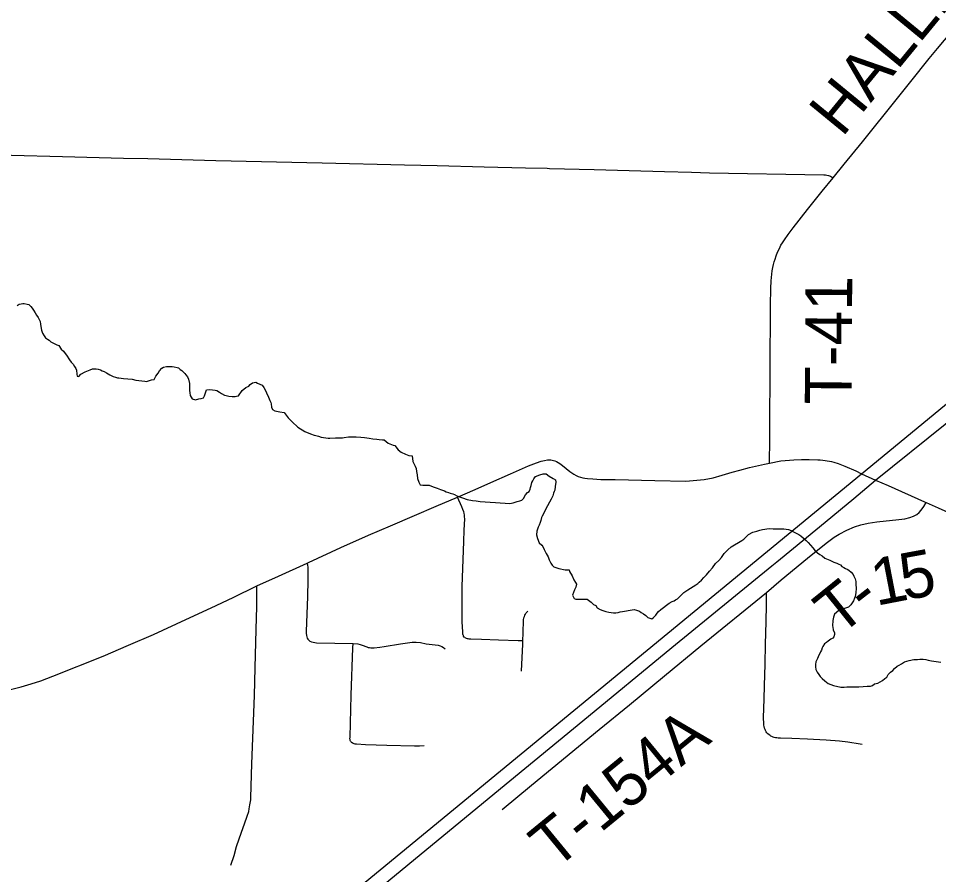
# Model space of a CAD drawing. Extents: x 2.1 to 73.9, y 4 to 26.
# Drawn here: x 47.83 to 48.39, y 22.872 to 23.393 of the extents above; entities that cross this region are included whole.
import ezdxf

# ---------------------------------------------------------------- set-up
doc = ezdxf.new("R2010")
doc.units = 0
for name, color, linetype in [('GM_X_Minor_River', 7, 'Continuous'), ('GM_X_Township_Road', 7, 'Continuous'), ('GM_X_Township_Road_Text', 7, 'Continuous'), ('GM_X_US_Route', 7, 'Continuous')]:
    doc.layers.add(name, color=color, linetype=linetype)

msp = doc.modelspace()

# ---------------------------------------------------------------- linework, layer by layer
at = {"layer": 'GM_X_Minor_River'}
for points in [[(47.82938, 23.21846), (47.83073, 23.21919), (47.83188, 23.21954), (47.83283, 23.21971), (47.83378, 23.21968), (47.83548, 23.21926), (47.83643, 23.21905), (47.83773, 23.21787), (47.83846, 23.21691), (47.83938, 23.21555), (47.84029, 23.21401), (47.8412, 23.21247), (47.84211, 23.21112), (47.84303, 23.20957), (47.84338, 23.20862), (47.84372, 23.20709), (47.84388, 23.20576), (47.8442, 23.20347), (47.84491, 23.20155), (47.84582, 23.20001), (47.84674, 23.19885), (47.84786, 23.19787), (47.84879, 23.19728), (47.84991, 23.1963), (47.8516, 23.1955), (47.85347, 23.1945), (47.85479, 23.19409), (47.85626, 23.19196), (47.85755, 23.1906), (47.85866, 23.18924), (47.85939, 23.18827), (47.86122, 23.18538), (47.86233, 23.18402), (47.86343, 23.18266), (47.86435, 23.18131), (47.86508, 23.18015), (47.86543, 23.179), (47.86575, 23.17672), (47.86591, 23.17538), (47.86685, 23.17517), (47.86822, 23.17666), (47.87072, 23.17811), (47.87283, 23.17882), (47.87379, 23.17936), (47.87533, 23.17989), (47.87742, 23.17984), (47.87874, 23.17962), (47.88006, 23.1792), (47.88119, 23.17879), (47.88231, 23.1782), (47.88381, 23.1774), (47.88587, 23.17621), (47.88774, 23.17521), (47.88925, 23.17479), (47.89038, 23.17438), (47.89133, 23.17436), (47.89417, 23.1741), (47.89664, 23.17385), (47.89929, 23.17359), (47.90155, 23.17296), (47.90345, 23.17272), (47.90705, 23.17244), (47.90799, 23.17223), (47.91106, 23.17329), (47.91277, 23.17344), (47.91377, 23.1755), (47.91515, 23.17736), (47.91594, 23.17867), (47.9175, 23.18034), (47.91847, 23.18089), (47.92019, 23.18141), (47.92114, 23.18139), (47.92228, 23.18136), (47.9236, 23.18133), (47.92493, 23.18111), (47.92663, 23.18068), (47.92757, 23.18047), (47.9285, 23.1795), (47.92962, 23.1789), (47.93055, 23.17792), (47.93148, 23.17714), (47.93202, 23.17618), (47.93294, 23.17502), (47.93367, 23.17367), (47.93417, 23.171), (47.93432, 23.16928), (47.93429, 23.16834), (47.93425, 23.16663), (47.93441, 23.16529), (47.93456, 23.16377), (47.93584, 23.16165), (47.93791, 23.16103), (47.93983, 23.16174), (47.94135, 23.16189), (47.94269, 23.16224), (47.94329, 23.16355), (47.94411, 23.166), (47.94452, 23.16713)], [(47.94452, 23.16713), (47.94623, 23.16727), (47.94813, 23.16722), (47.94983, 23.16699), (47.95078, 23.16678), (47.95246, 23.16579), (47.95377, 23.1648), (47.95545, 23.16381), (47.95659, 23.16359), (47.9581, 23.16318), (47.96018, 23.16312), (47.96189, 23.16308), (47.96285, 23.16324), (47.96399, 23.16341), (47.96616, 23.16677), (47.96849, 23.16861), (47.97022, 23.16932), (47.97119, 23.17044), (47.97255, 23.17135), (47.97446, 23.17187), (47.97558, 23.17109), (47.97708, 23.17048), (47.9784, 23.16988), (47.9795, 23.16852), (47.98023, 23.16717), (47.98113, 23.16525), (47.98221, 23.16275), (47.9831, 23.16064), (47.98364, 23.15949), (47.98381, 23.15854), (47.98414, 23.15663), (47.98467, 23.1551), (47.98617, 23.1543), (47.9892, 23.15384), (47.99185, 23.15339), (47.99294, 23.15166), (47.99423, 23.15011), (47.99516, 23.14913), (47.99664, 23.14758), (48.00017, 23.14445), (48.00428, 23.14188), (48.00785, 23.14027), (48.00993, 23.13964), (48.01106, 23.13943), (48.01257, 23.13901), (48.01426, 23.13839), (48.01861, 23.13772), (48.01956, 23.13769), (48.02299, 23.13798), (48.02603, 23.13791), (48.02735, 23.13787), (48.02831, 23.13804), (48.03098, 23.13854), (48.03554, 23.13862), (48.03838, 23.13835), (48.04066, 23.13811), (48.04349, 23.13766), (48.04577, 23.13741), (48.04804, 23.13716), (48.04955, 23.13693), (48.05164, 23.13669), (48.05258, 23.13666), (48.05501, 23.1347), (48.05801, 23.13349), (48.05915, 23.13327), (48.06117, 23.13056), (48.06303, 23.12918), (48.06547, 23.12798), (48.06754, 23.12717), (48.06962, 23.12693), (48.07011, 23.1235), (48.07137, 23.12062), (48.07209, 23.11927), (48.07223, 23.11737), (48.07257, 23.11546), (48.07289, 23.11317), (48.07359, 23.11088), (48.0745, 23.10934), (48.07601, 23.10911), (48.07829, 23.10905), (48.08001, 23.1092), (48.08245, 23.10818), (48.0849, 23.10736), (48.08678, 23.10656), (48.0881, 23.10614), (48.08923, 23.10573), (48.09035, 23.10514), (48.09167, 23.10472), (48.0928, 23.10431), (48.09431, 23.1039), (48.09544, 23.10349), (48.09675, 23.1027), (48.09844, 23.10208), (48.10032, 23.10147), (48.10315, 23.10045), (48.10636, 23.09979), (48.10863, 23.09955), (48.1109, 23.09911), (48.11394, 23.09903), (48.11697, 23.09877), (48.12038, 23.09849)], [(48.12038, 23.09849), (48.12892, 23.09808), (48.13006, 23.09824), (48.13102, 23.09841), (48.13235, 23.09876), (48.1335, 23.09911), (48.13504, 23.09964), (48.13637, 23.09998), (48.13735, 23.1011), (48.13854, 23.10316), (48.13972, 23.10465), (48.14068, 23.10519), (48.14129, 23.1067), (48.1415, 23.10764), (48.14192, 23.10896), (48.14234, 23.11066), (48.14294, 23.11178), (48.14354, 23.11309), (48.14471, 23.11439), (48.14721, 23.11547), (48.14931, 23.11599), (48.15102, 23.11594), (48.15288, 23.11457), (48.15532, 23.11318), (48.15682, 23.11238), (48.15697, 23.11086), (48.15653, 23.1084), (48.15628, 23.10613), (48.15588, 23.10519), (48.15566, 23.10424), (48.15506, 23.10274), (48.15424, 23.10067), (48.15087, 23.09468), (48.14986, 23.09243), (48.14867, 23.09037), (48.14826, 23.08943), (48.14784, 23.08754), (48.14743, 23.08641), (48.14682, 23.08472), (48.14622, 23.08359), (48.14581, 23.08227), (48.1454, 23.08114), (48.14515, 23.07887), (48.14586, 23.07677), (48.14693, 23.07408), (48.14842, 23.07271), (48.14915, 23.07174), (48.14987, 23.07002), (48.15113, 23.06752), (48.15223, 23.06559), (48.15294, 23.06367), (48.15384, 23.06175), (48.15475, 23.0604), (48.15568, 23.05943), (48.15888, 23.05839), (48.16266, 23.05773), (48.16513, 23.05767), (48.16529, 23.05652), (48.16694, 23.05401), (48.16802, 23.05152), (48.16893, 23.04998), (48.16947, 23.04901), (48.16905, 23.04712), (48.16824, 23.04543), (48.16763, 23.04374), (48.16702, 23.04224), (48.16811, 23.04012), (48.16905, 23.03972), (48.17057, 23.03987), (48.1719, 23.03984), (48.17456, 23.03977), (48.17608, 23.03973), (48.1785, 23.03796), (48.1798, 23.0366), (48.1813, 23.03599), (48.18221, 23.03445), (48.1839, 23.03345), (48.18559, 23.03284), (48.18729, 23.03223), (48.18917, 23.0318), (48.19202, 23.03154), (48.19353, 23.0315), (48.19487, 23.03166), (48.19602, 23.03201), (48.19755, 23.03235), (48.20346, 23.03334), (48.2046, 23.0335), (48.20611, 23.03308), (48.2078, 23.03247), (48.20892, 23.03168), (48.21023, 23.03089), (48.21173, 23.0299), (48.21284, 23.02873), (48.21529, 23.02791), (48.21625, 23.02846), (48.21781, 23.03013), (48.2186, 23.03125), (48.21939, 23.03237), (48.22074, 23.03347), (48.22249, 23.03476), (48.22423, 23.03604)], [(48.22423, 23.03604), (48.22597, 23.03733), (48.22771, 23.03842), (48.22885, 23.03877), (48.22982, 23.03932), (48.23098, 23.04005), (48.23195, 23.04097), (48.23332, 23.04246), (48.23487, 23.04375), (48.23719, 23.0454), (48.23892, 23.04649), (48.24047, 23.04759), (48.2422, 23.0485), (48.24336, 23.04923), (48.24414, 23.05016), (48.2455, 23.05126), (48.24706, 23.05293), (48.24862, 23.0546), (48.25039, 23.05684), (48.25234, 23.05888), (48.25411, 23.06149), (48.25606, 23.06334), (48.25763, 23.0652), (48.2594, 23.06762), (48.26154, 23.06985), (48.26368, 23.07169), (48.27004, 23.07552), (48.2712, 23.07625), (48.27217, 23.07718), (48.27412, 23.07903), (48.27681, 23.08048), (48.2793, 23.08117), (48.28102, 23.0817), (48.28274, 23.08222), (48.28408, 23.08238), (48.28522, 23.08254), (48.28693, 23.08269), (48.28921, 23.08263), (48.29111, 23.08258), (48.29301, 23.08253), (48.29434, 23.0825), (48.29567, 23.08266), (48.29699, 23.08243), (48.29851, 23.0822), (48.30001, 23.0816), (48.30151, 23.0808), (48.3032, 23.08), (48.3047, 23.0792), (48.30601, 23.07841), (48.30768, 23.07685), (48.30917, 23.07548), (48.31047, 23.07431), (48.31175, 23.07256), (48.31323, 23.07101), (48.31471, 23.06926), (48.316, 23.0679), (48.3175, 23.06691), (48.319, 23.06611), (48.32048, 23.06475), (48.32368, 23.06353), (48.32612, 23.06233), (48.32781, 23.06171), (48.32913, 23.06111), (48.33007, 23.06071), (48.33099, 23.05973), (48.33212, 23.05914), (48.33305, 23.05854), (48.33418, 23.05794), (48.33511, 23.05735), (48.3366, 23.05617), (48.33771, 23.05482), (48.33825, 23.05385), (48.33897, 23.05213), (48.33931, 23.0506), (48.33945, 23.0487), (48.33959, 23.04641), (48.33932, 23.04357), (48.33908, 23.04149), (48.33867, 23.04036), (48.33806, 23.03867), (48.33629, 23.03624), (48.33493, 23.03495), (48.33244, 23.03406), (48.33052, 23.03335), (48.32899, 23.03282), (48.32646, 23.0306), (48.32585, 23.02891), (48.32542, 23.02683), (48.32515, 23.02361), (48.32532, 23.02266), (48.32566, 23.02113), (48.32637, 23.01921), (48.32653, 23.01826), (48.32612, 23.01694), (48.32534, 23.01601), (48.32419, 23.01547), (48.32263, 23.01418), (48.32148, 23.01345), (48.32031, 23.01253), (48.31933, 23.01103), (48.31892, 23.0101)], [(48.31892, 23.0101), (48.31851, 23.00878), (48.31791, 23.00765), (48.31651, 23.00465), (48.3161, 23.00371), (48.3151, 23.00165), (48.31487, 22.99994), (48.31484, 22.99862), (48.31517, 22.9969), (48.31589, 22.99536), (48.31681, 22.99401), (48.31773, 22.99266), (48.31903, 22.99148), (48.32051, 22.99012), (48.32256, 22.98854), (48.32576, 22.98732), (48.33029, 22.98626), (48.33238, 22.98621), (48.3339, 22.98636), (48.33524, 22.98652), (48.33675, 22.98648), (48.33884, 22.98642), (48.34132, 22.98655), (48.34379, 22.98668), (48.34626, 22.9868), (48.34835, 22.98694), (48.3495, 22.98729), (48.35085, 22.98821), (48.35276, 22.98873), (48.3543, 22.98945), (48.35565, 22.99037), (48.35701, 22.99147), (48.35817, 22.99239), (48.35897, 22.99389), (48.36053, 22.99537), (48.36189, 22.99647), (48.36286, 22.99759), (48.36461, 22.99906), (48.36576, 22.99961), (48.36712, 23.00052), (48.36904, 23.00161), (48.37191, 23.00249), (48.37477, 23.00298), (48.37687, 23.00312), (48.37839, 23.00327), (48.38029, 23.00323), (48.38199, 23.00299), (48.38332, 23.00277), (48.38539, 23.00234), (48.39107, 23.00143)]]:
    msp.add_lwpolyline(points, dxfattribs=at)
at = {"layer": 'GM_X_Township_Road'}
for points in [[(48.32561, 23.29612), (48.33228, 23.30432), (48.3434, 23.31809), (48.36466, 23.34448), (48.37279, 23.35468), (48.38409, 23.36872), (48.38901, 23.37473), (48.39758, 23.38497)], [(47.6652, 23.31356), (47.67283, 23.31343), (47.69148, 23.31321), (47.72038, 23.3125), (47.75517, 23.31148), (47.79681, 23.31061), (47.82601, 23.30992), (47.85708, 23.30916), (47.89405, 23.30811), (47.90896, 23.30777), (47.95029, 23.30664), (48.01492, 23.30515), (48.06495, 23.30394), (48.08484, 23.30361), (48.11342, 23.30283), (48.13859, 23.30224), (48.15174, 23.30191)], [(48.15174, 23.30191), (48.1532, 23.30187), (48.18023, 23.30116), (48.20166, 23.30048), (48.2231, 23.2999)], [(48.2231, 23.2999), (48.23955, 23.29946), (48.25043, 23.2992), (48.32002, 23.29795), (48.32088, 23.29789), (48.32185, 23.29779), (48.32276, 23.29759), (48.32402, 23.29706), (48.32461, 23.29675), (48.32561, 23.29612)], [(48.28703, 23.13378), (48.28716, 23.14559), (48.28722, 23.17885), (48.28754, 23.21862), (48.28771, 23.22887), (48.28797, 23.2335), (48.28831, 23.23752), (48.2886, 23.23954), (48.28897, 23.24155), (48.28938, 23.24336), (48.28979, 23.2449), (48.29028, 23.24671), (48.29098, 23.24873), (48.29184, 23.25091), (48.29291, 23.25319), (48.29381, 23.25504), (48.29471, 23.25649), (48.29597, 23.25835), (48.29823, 23.26166), (48.30121, 23.26562), (48.31009, 23.27681), (48.319, 23.28799), (48.32561, 23.29612)], [(48.28697, 23.12248), (48.287, 23.1257), (48.28703, 23.13378)], [(48.09711, 23.10184), (48.10786, 23.10659), (48.11754, 23.11082), (48.12951, 23.11606), (48.14029, 23.12085), (48.1452, 23.12279), (48.14811, 23.12376), (48.15019, 23.12422), (48.15187, 23.12446), (48.15287, 23.1245), (48.15384, 23.12446), (48.15469, 23.12435), (48.15558, 23.12417), (48.15643, 23.12391), (48.15736, 23.1235), (48.15836, 23.12298), (48.15933, 23.12232), (48.16103, 23.12105), (48.16559, 23.1174), (48.16792, 23.11573), (48.16933, 23.11499), (48.17059, 23.11443), (48.17197, 23.11395), (48.17334, 23.11362), (48.17452, 23.1134), (48.17619, 23.11318), (48.17957, 23.11291), (48.18425, 23.11263), (48.19297, 23.11253), (48.2172, 23.11199), (48.23598, 23.11163), (48.24724, 23.1126), (48.25268, 23.11359), (48.25821, 23.11527), (48.26414, 23.11714), (48.26878, 23.11823), (48.27482, 23.11991), (48.28381, 23.12181), (48.28697, 23.12248)], [(48.28697, 23.12248), (48.29379, 23.12386), (48.3017, 23.12456), (48.30644, 23.12476), (48.31108, 23.12466), (48.31638, 23.12453), (48.31778, 23.12445), (48.31934, 23.12433), (48.32068, 23.12418), (48.32197, 23.124), (48.32341, 23.12374), (48.32469, 23.12347), (48.32609, 23.12309), (48.32873, 23.12224), (48.33276, 23.12063), (48.33932, 23.11779), (48.34281, 23.11612), (48.35127, 23.11208), (48.35516, 23.11048)], [(48.35516, 23.11048), (48.35905, 23.10889), (48.38106, 23.09902), (48.3822, 23.09851)], [(48.00569, 23.06163), (48.00653, 23.06204), (48.02625, 23.07122), (48.04303, 23.07863), (48.05646, 23.0844), (48.07105, 23.09061), (48.08418, 23.09627), (48.09711, 23.10184)], [(48.10157, 23.01645), (48.10129, 23.01669), (48.10092, 23.01729), (48.10077, 23.01764), (48.10064, 23.01798), (48.10052, 23.01841), (48.10042, 23.01901), (48.10035, 23.01983), (48.09996, 23.02609), (48.10006, 23.04758), (48.10105, 23.07494), (48.10133, 23.08177), (48.10158, 23.08859), (48.10153, 23.08991), (48.1014, 23.09096), (48.10124, 23.09203), (48.101, 23.09298), (48.10045, 23.09432), (48.09982, 23.09589), (48.09711, 23.10184)], [(48.285, 23.04391), (48.29398, 23.05145), (48.3101, 23.06467), (48.32141, 23.07391), (48.32614, 23.07744), (48.32932, 23.07938), (48.33403, 23.08178), (48.33862, 23.0837), (48.34245, 23.08497), (48.34699, 23.08604), (48.35221, 23.08687), (48.36551, 23.08817), (48.3692, 23.08867), (48.37222, 23.08941), (48.37454, 23.09029), (48.37644, 23.09136), (48.37789, 23.09252), (48.37914, 23.0939), (48.38068, 23.09623), (48.3822, 23.09851)], [(48.3822, 23.09851), (48.3894, 23.09531), (48.40708, 23.08742), (48.42009, 23.08164), (48.43182, 23.07651), (48.43227, 23.07631)], [(47.97513, 23.04786), (47.98831, 23.05374), (48.00569, 23.06163)], [(48.00569, 23.06163), (48.00599, 23.06028), (48.00611, 23.05937), (48.00617, 23.0582), (48.00619, 23.05144), (48.00596, 23.04149), (48.00526, 23.02011), (48.00523, 23.01918), (48.00538, 23.01767), (48.00554, 23.01683), (48.00578, 23.0161), (48.0062, 23.0154), (48.00679, 23.01481), (48.00749, 23.01425), (48.00833, 23.01387), (48.00938, 23.01356), (48.01046, 23.01338), (48.01154, 23.01331), (48.03368, 23.01287)], [(47.78262, 22.97851), (47.78312, 22.97854), (47.79053, 22.97948), (47.80193, 22.98101), (47.81332, 22.98269), (47.82068, 22.98396), (47.82618, 22.98506), (47.83193, 22.98648), (47.83792, 22.98821), (47.84384, 22.99016), (47.85114, 22.99286), (47.88172, 23.00518), (47.89718, 23.0117), (47.91226, 23.01838), (47.93205, 23.02741), (47.9473, 23.03444), (47.96078, 23.04086), (47.97513, 23.04786)], [(47.95937, 22.878), (47.9613, 22.88391), (47.96289, 22.88927), (47.96586, 22.8981), (47.96774, 22.90304), (47.96937, 22.90774), (47.97024, 22.91071), (47.97053, 22.91222), (47.97097, 22.91466), (47.97142, 22.91761), (47.97152, 22.91913), (47.97215, 22.93951), (47.97378, 22.98115), (47.97419, 22.99794), (47.97485, 23.02125), (47.97515, 23.03524), (47.97523, 23.04147), (47.97513, 23.04786)], [(48.12428, 22.91179), (48.14225, 22.92661), (48.18328, 22.9604), (48.20181, 22.97554), (48.22315, 22.99314), (48.24521, 23.01132), (48.285, 23.04391)], [(48.31357, 22.9544), (48.31008, 22.95453), (48.30048, 22.95493), (48.29366, 22.95516), (48.29213, 22.95528), (48.29136, 22.95537), (48.29059, 22.95552), (48.2898, 22.9557), (48.28911, 22.9559), (48.2884, 22.95617), (48.28772, 22.95648), (48.28727, 22.95676), (48.28662, 22.95727), (48.28588, 22.9579), (48.28537, 22.95846), (48.28492, 22.95912), (48.28452, 22.9598), (48.2842, 22.96049), (48.28391, 22.96129), (48.28365, 22.96227), (48.28349, 22.96316), (48.28339, 22.96412), (48.28332, 22.96755), (48.28373, 22.97906), (48.28389, 22.98716), (48.28425, 23.00022), (48.28446, 23.01236), (48.28478, 23.02605), (48.28506, 23.03632), (48.285, 23.04391)], [(48.13692, 23.01454), (48.13703, 23.01902), (48.13742, 23.02723), (48.13761, 23.02835), (48.13785, 23.02918), (48.13815, 23.03002), (48.1385, 23.03071), (48.13896, 23.03138), (48.13995, 23.03258)], [(48.10157, 23.01645), (48.10209, 23.01616), (48.1025, 23.01601), (48.10302, 23.01586), (48.10353, 23.01577), (48.10417, 23.01567), (48.10537, 23.01558), (48.11186, 23.01536), (48.12208, 23.01499), (48.13415, 23.01462), (48.13692, 23.01454)], [(48.13619, 22.99606), (48.13686, 23.01249), (48.13692, 23.01454)], [(48.07699, 22.95054), (48.07415, 22.95038), (48.07105, 22.95032), (48.05427, 22.95082), (48.04116, 22.95119), (48.0357, 22.95155), (48.035, 22.95165), (48.03433, 22.95187), (48.03376, 22.95208), (48.03322, 22.95241), (48.03282, 22.95268), (48.03247, 22.953), (48.03221, 22.95344), (48.03201, 22.95383), (48.03184, 22.95432), (48.03179, 22.95491), (48.03183, 22.95591), (48.03257, 22.98136), (48.03359, 23.01025), (48.03368, 23.01287)], [(48.03368, 23.01287), (48.03652, 23.01251), (48.03807, 23.01219), (48.03928, 23.01181), (48.04199, 23.01074), (48.04285, 23.01046), (48.04358, 23.01028), (48.04446, 23.01017), (48.04656, 23.01018), (48.04993, 23.01051), (48.05268, 23.01092), (48.06247, 23.01262), (48.06678, 23.01332), (48.06961, 23.01356), (48.07213, 23.01356), (48.07465, 23.01333), (48.07804, 23.01268), (48.0854, 23.01173), (48.08667, 23.01144), (48.08758, 23.01108), (48.08871, 23.01037), (48.08969, 23.00955)], [(48.34324, 22.95147), (48.34201, 22.95162), (48.33463, 22.95274), (48.3294, 22.9534), (48.32134, 22.95396), (48.31357, 22.9544)]]:
    msp.add_lwpolyline(points, dxfattribs=at)
at = {"layer": 'GM_X_US_Route'}
for points in [[(47.9186, 22.76725), (48.00552, 22.8385), (48.34281, 23.11612), (48.61147, 23.33733), (48.62577, 23.3495), (48.67937, 23.39257), (48.70666, 23.4146), (48.72968, 23.43384), (48.74563, 23.44699), (48.75566, 23.45455), (48.75853, 23.45695)], [(48.28824, 23.06003), (48.29133, 23.06256), (48.31734, 23.08379), (48.33815, 23.10107), (48.35127, 23.11208), (48.39375, 23.14631), (48.45085, 23.19336), (48.48136, 23.21842), (48.50109, 23.23457), (48.52985, 23.25833), (48.53381, 23.26141), (48.54027, 23.26643), (48.54502, 23.27037), (48.54569, 23.27072), (48.54629, 23.27113), (48.54714, 23.27182), (48.55706, 23.27994), (48.57283, 23.29258), (48.6009, 23.3157), (48.62962, 23.33949), (48.63499, 23.34389)], [(47.92584, 22.76227), (47.95866, 22.78922), (47.98752, 22.81286), (48.01057, 22.83183), (48.12338, 22.92467), (48.17335, 22.96571), (48.22758, 23.01038), (48.28824, 23.06003)]]:
    msp.add_lwpolyline(points, dxfattribs=at)

# ---------------------------------------------------------------- texts
at = {"layer": 'GM_X_Township_Road_Text'}
for s, height, rotation, p in [('HALLER', 0.028409, 50.6374, (48.33106, 23.32023)), ('T-41', 0.028409, 89.6465, (48.33676, 23.1582)), ('5', 0.02841, 10.3709, (48.36881, 23.03898)), ('1', 0.02841, 10.9583, (48.35171, 23.03567)), ('T', 0.02841, 38.8974, (48.32924, 23.01671)), ('-', 0.02841, 37.7613, (48.34566, 23.02996)), ('T-154A', 0.028409, 39.335, (48.15628, 22.87453))]:
    msp.add_text(s, height=height, rotation=rotation, dxfattribs=at).set_placement(p)

doc.saveas('drawing.dxf')
